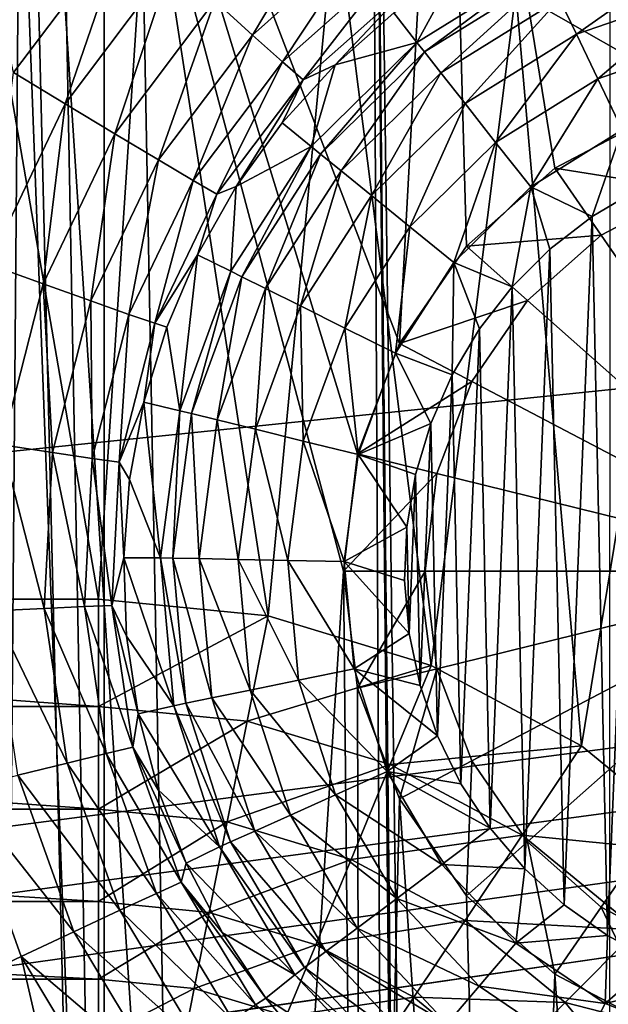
# Model space of a CAD drawing. Header units: metres. Extents: x -105 to 105, y -117 to 62.
# Tile 331 of 382: x 4.02 to 7.62, y 6.05 to 12.08. Entities that reach past the tile are written whole.
import ezdxf

# ---------------------------------------------------------------- set-up
doc = ezdxf.new("R2010")
doc.units = ezdxf.units.M
doc.layers.add('solid_509432_AD150_SW0001', color=7, linetype='CONTINUOUS')
doc.layers.add('solid_509432_AD150_SW0001_01', color=7, linetype='CONTINUOUS')

msp = doc.modelspace()

# ---------------------------------------------------------------- linework, layer by layer
at = {"layer": 'solid_509432_AD150_SW0001'}
for points in [[(90, 18.299999, -16.299999), (-53, -0.25, -16.299999), (-90, -0.25, -16.299999)], [(-90, 18.299999, -16.299999), (90, 18.299999, -16.299999), (-90, -0.25, -16.299999)], [(3.632277, 13.538015, 68.879997), (4.5, 8.52739, 68.879997), (-4.5, 8.52739, 68.879997)]]:
    msp.add_3dface(points, dxfattribs=at)
at = {"layer": 'solid_509432_AD150_SW0001_01'}
for points in [[(1.560201, 19.454649, 71.878479), (0, -90.568039, 71.879997), (6.716792, -90.563103, 71.851799)], [(3.113525, 19.27993, 71.87394), (1.560201, 19.454649, 71.878479), (6.716792, -90.563103, 71.851799)], [(4.649279, 18.989752, 71.866493), (3.113525, 19.27993, 71.87394), (6.716792, -90.563103, 71.851799)], [(6.158848, 18.585764, 71.856293), (4.649279, 18.989752, 71.866493), (6.716792, -90.563103, 71.851799)], [(6.158848, 18.585764, 71.856293), (7.271198, -90.493584, 71.846954), (7.627426, -90.37117, 71.843636)], [(7.633742, 18.070267, 71.843575), (6.158848, 18.585764, 71.856293), (7.627426, -90.37117, 71.843636)], [(6.158848, 18.585764, 71.856293), (7.181343, -90.514397, 71.847771), (7.271198, -90.493584, 71.846954)], [(6.158848, 18.585764, 71.856293), (6.716792, -90.563103, 71.851799), (7.181343, -90.514397, 71.847771)], [(-47.909828, -0.25, -16.299999), (-53, -0.25, -16.299999), (90, 18.299999, -16.299999)], [(-42.814568, -0.25, -16.299999), (-47.909828, -0.25, -16.299999), (90, 18.299999, -16.299999)], [(-37.719303, -0.25, -16.299999), (-42.814568, -0.25, -16.299999), (90, 18.299999, -16.299999)], [(-32.624043, -0.25, -16.299999), (-37.719303, -0.25, -16.299999), (90, 18.299999, -16.299999)], [(-27.549141, -0.25, -16.299999), (-32.624043, -0.25, -16.299999), (90, 18.299999, -16.299999)], [(-23, -0.25, -16.299999), (-27.549141, -0.25, -16.299999), (90, 18.299999, -16.299999)], [(-22.841265, -0.250993, -16.299999), (-23, -0.25, -16.299999), (90, 18.299999, -16.299999)], [(-22.698387, -0.251749, -16.299999), (-22.841265, -0.250993, -16.299999), (90, 18.299999, -16.299999)], [(-10.890583, -0.25, -16.299999), (-22.698387, -0.251749, -16.299999), (90, 18.299999, -16.299999)], [(0, -0.25, -16.299999), (-10.890583, -0.25, -16.299999), (90, 18.299999, -16.299999)], [(10.890579, -0.25, -16.299999), (0, -0.25, -16.299999), (90, 18.299999, -16.299999)], [(4.679334, 12.679811, 2.021504), (3.977957, 11.753554, 2.003138), (2.711786, 17.542665, 1.969982)], [(3.878526, -0.11237, -13.32726), (4.535146, -0.11237, -13.4), (3.879204, 17.273149, -13.327412)], [(3.879204, 17.273149, -13.327412), (4.535146, -0.11237, -13.4), (4.205353, 17.273149, -13.381818)], [(4.205353, 17.273149, -13.381818), (4.535146, -0.11237, -13.4), (4.535146, 17.273149, -13.4)], [(56.523369, 17.273149, -13.4), (4.535146, 17.273149, -13.4), (53, -0.25, -13.4)], [(52.950596, -0.25, -13.4), (53, -0.25, -13.4), (4.535146, 17.273149, -13.4)], [(52.900997, -0.249998, -13.4), (52.950596, -0.25, -13.4), (4.535146, 17.273149, -13.4)], [(41.241299, -0.200349, -13.4), (52.900997, -0.249998, -13.4), (4.535146, 17.273149, -13.4)], [(34.703178, -0.138733, -13.4), (41.241299, -0.200349, -13.4), (4.535146, 17.273149, -13.4)], [(27.671181, -0.053889, -13.4), (34.703178, -0.138733, -13.4), (4.535146, 17.273149, -13.4)], [(25.500853, -0.025307, -13.4), (27.671181, -0.053889, -13.4), (4.535146, 17.273149, -13.4)], [(23.374996, 0.00235, -13.4), (25.500853, -0.025307, -13.4), (4.535146, 17.273149, -13.4)], [(22.756027, 0.002081, -13.4), (23.374996, 0.00235, -13.4), (4.535146, 17.273149, -13.4)], [(22.091089, -0.016663, -13.4), (22.756027, 0.002081, -13.4), (4.535146, 17.273149, -13.4)], [(21.366352, -0.05458, -13.4), (22.091089, -0.016663, -13.4), (4.535146, 17.273149, -13.4)], [(20.567993, -0.11237, -13.4), (21.366352, -0.05458, -13.4), (4.535146, 17.273149, -13.4)], [(20.325861, -0.121734, -13.4), (20.567993, -0.11237, -13.4), (4.535146, 17.273149, -13.4)], [(20.115334, -0.11237, -13.4), (20.325861, -0.121734, -13.4), (4.535146, 17.273149, -13.4)], [(4.535146, -0.11237, -13.4), (20.115334, -0.11237, -13.4), (4.535146, 17.273149, -13.4)], [(3.872695, -3.806017, 3.6), (4.037329, 16.087421, 3.6), (1.356257, 16.4984, 3.6)], [(3.872695, -3.806017, 3.6), (4.506017, -3.172695, 3.6), (4.037329, 16.087421, 3.6)], [(6.343625, 10.094157, 3.6), (6.625394, 15.274879, 3.6), (4.037329, 16.087421, 3.6)], [(6.087182, 9.417974, 3.6), (4.037329, 16.087421, 3.6), (6, 8.7, 3.6)], [(5.26448, -2.696117, 3.6), (6, 8.7, 3.6), (4.037329, 16.087421, 3.6)], [(6.087182, 9.417974, 3.6), (6.343625, 10.094157, 3.6), (4.037329, 16.087421, 3.6)], [(4.506017, -3.172695, 3.6), (5.26448, -2.696117, 3.6), (4.037329, 16.087421, 3.6)], [(6.343625, 10.094157, 3.6), (6.754485, 10.689383, 3.6), (6.625394, 15.274879, 3.6)], [(8.638337, 11.67812, 3.6), (9.060284, 14.079653, 3.6), (6.625394, 15.274879, 3.6)], [(7.936197, 11.505054, 3.6), (8.638337, 11.67812, 3.6), (6.625394, 15.274879, 3.6)], [(7.29579, 11.16894, 3.6), (7.936197, 11.505054, 3.6), (6.625394, 15.274879, 3.6)], [(6.754485, 10.689383, 3.6), (7.29579, 11.16894, 3.6), (6.625394, 15.274879, 3.6)], [(3.632277, 13.538015, 68.879997), (4.806794, 13.200168, 68.879997), (4.5, 8.52739, 68.879997)], [(4.806794, 13.200168, 68.879997), (5.538317, 8.425224, 68.879997), (4.5, 8.52739, 68.879997)], [(4.806794, 13.200168, 68.879997), (5.950546, 12.76951, 68.879997), (5.538317, 8.425224, 68.879997)], [(5.442541, 11.983582, 1.636074), (5.21168, 12.192451, 1.852165), (5.971987, 12.8712, 1.874889)], [(6.157687, 12.621305, 1.65881), (5.442541, 11.983582, 1.636074), (5.971987, 12.8712, 1.874889)], [(8.015738, 12.800318, 68.790207), (8.116716, 11.64137, 68.879997), (7.056213, 12.2488, 68.879997)], [(5.950546, 12.76951, 68.879997), (6.538025, 8.122147, 68.879997), (5.538317, 8.425224, 68.879997)], [(5.950546, 12.76951, 68.879997), (7.056213, 12.2488, 68.879997), (6.538025, 8.122147, 68.879997)], [(4.295529, 11.561917, 1.965068), (3.977957, 11.753554, 2.003138), (4.679334, 12.679811, 2.021504)], [(4.949418, 12.432508, 1.983352), (4.295529, 11.561917, 1.965068), (4.679334, 12.679811, 2.021504)], [(5.627263, 11.819232, 1.348873), (5.442541, 11.983582, 1.636074), (6.157687, 12.621305, 1.65881)], [(6.307142, 12.424303, 1.371624), (5.627263, 11.819232, 1.348873), (6.157687, 12.621305, 1.65881)], [(7.428082, 11.988276, -3.250977), (7.32463, 12.204686, -2.96602), (8.133801, 12.486739, -2.96602)], [(8.187287, 12.252913, -3.250977), (7.428082, 11.988276, -3.250977), (8.133801, 12.486739, -2.96602)], [(4.599747, 11.377913, 1.833871), (4.295529, 11.561917, 1.965068), (4.949418, 12.432508, 1.983352)], [(5.21168, 12.192451, 1.852165), (4.599747, 11.377913, 1.833871), (4.949418, 12.432508, 1.983352)], [(5.754055, 11.709891, 1.008895), (5.627263, 11.819232, 1.348873), (6.307142, 12.424303, 1.371624)], [(6.41081, 12.292769, 1.031662), (5.754055, 11.709891, 1.008895), (6.307142, 12.424303, 1.371624)], [(6.308623, 12.119355, 0.657125), (6.701503, 12.396199, 0.670954), (6.450526, 11.938108, -2.267689)], [(6.701503, 12.396199, 0.670954), (7.222517, 12.418296, -2.267689), (6.450526, 11.938108, -2.267689)], [(6.496613, 11.879573, -2.630746), (6.450526, 11.938108, -2.267689), (7.222517, 12.418296, -2.267689)], [(7.254649, 12.351079, -2.630746), (6.496613, 11.879573, -2.630746), (7.222517, 12.418296, -2.267689)], [(6.596988, 11.752086, -2.96602), (6.496613, 11.879573, -2.630746), (7.254649, 12.351079, -2.630746)], [(7.32463, 12.204686, -2.96602), (6.596988, 11.752086, -2.96602), (7.254649, 12.351079, -2.630746)], [(6.41081, 12.292769, 1.031662), (5.948583, 11.800915, 0.644447), (5.754055, 11.709891, 1.008895)], [(6.41081, 12.292769, 1.031662), (6.308623, 12.119355, 0.657125), (5.948583, 11.800915, 0.644447)], [(7.056213, 12.2488, 68.879997), (7.459431, 7.629769, 68.879997), (6.538025, 8.122147, 68.879997)], [(7.056213, 12.2488, 68.879997), (8.116716, 11.64137, 68.879997), (7.459431, 7.629769, 68.879997)], [(7.558627, 11.715192, -3.468048), (7.428082, 11.988276, -3.250977), (8.187287, 12.252913, -3.250977)], [(8.254781, 11.95785, -3.468048), (7.558627, 11.715192, -3.468048), (8.187287, 12.252913, -3.250977)], [(4.866838, 11.217982, 1.617766), (4.599747, 11.377913, 1.833871), (5.21168, 12.192451, 1.852165)], [(5.442541, 11.983582, 1.636074), (4.866838, 11.217982, 1.617766), (5.21168, 12.192451, 1.852165)], [(6.745371, 11.563622, -3.250977), (6.596988, 11.752086, -2.96602), (7.32463, 12.204686, -2.96602)], [(7.428082, 11.988276, -3.250977), (6.745371, 11.563622, -3.250977), (7.32463, 12.204686, -2.96602)], [(5.948583, 11.800915, 0.644447), (6.308623, 12.119355, 0.657125), (6.450526, 11.938108, -2.267689)], [(5.079755, 11.092332, 1.330546), (4.866838, 11.217982, 1.617766), (5.442541, 11.983582, 1.636074)], [(5.627263, 11.819232, 1.348873), (5.079755, 11.092332, 1.330546), (5.442541, 11.983582, 1.636074)], [(6.932613, 11.325805, -3.468048), (6.745371, 11.563622, -3.250977), (7.428082, 11.988276, -3.250977)], [(7.558627, 11.715192, -3.468048), (6.932613, 11.325805, -3.468048), (7.428082, 11.988276, -3.250977)], [(7.708214, 11.402272, -3.603846), (7.558627, 11.715192, -3.468048), (8.254781, 11.95785, -3.468048)], [(5.948583, 11.800915, 0.644447), (6.450526, 11.938108, -2.267689), (5.802599, 11.300345, -2.267689)], [(5.8604, 11.253339, -2.630746), (5.802599, 11.300345, -2.267689), (6.450526, 11.938108, -2.267689)], [(6.496613, 11.879573, -2.630746), (5.8604, 11.253339, -2.630746), (6.450526, 11.938108, -2.267689)], [(5.986284, 11.150961, -2.96602), (5.8604, 11.253339, -2.630746), (6.496613, 11.879573, -2.630746)], [(6.596988, 11.752086, -2.96602), (5.986284, 11.150961, -2.96602), (6.496613, 11.879573, -2.630746)], [(5.224905, 11.008983, 0.990546), (5.079755, 11.092332, 1.330546), (5.627263, 11.819232, 1.348873)], [(5.754055, 11.709891, 1.008895), (5.224905, 11.008983, 0.990546), (5.627263, 11.819232, 1.348873)], [(5.625701, 11.444657, 0.633081), (5.948583, 11.800915, 0.644447), (5.802599, 11.300345, -2.267689)], [(5.754055, 11.709891, 1.008895), (5.948583, 11.800915, 0.644447), (5.625701, 11.444657, 0.633081)], [(4.295529, 11.561917, 1.965068), (3.825459, 10.580278, 1.951932), (3.977957, 11.753554, 2.003138)], [(5.754055, 11.709891, 1.008895), (5.343938, 11.054879, 0.62316), (5.224905, 11.008983, 0.990546)], [(5.754055, 11.709891, 1.008895), (5.625701, 11.444657, 0.633081), (5.343938, 11.054879, 0.62316)], [(6.172378, 10.999617, -3.250977), (5.986284, 11.150961, -2.96602), (6.596988, 11.752086, -2.96602)], [(6.745371, 11.563622, -3.250977), (6.172378, 10.999617, -3.250977), (6.596988, 11.752086, -2.96602)], [(7.147169, 11.053296, -3.603846), (6.932613, 11.325805, -3.468048), (7.558627, 11.715192, -3.468048)], [(7.708214, 11.402272, -3.603846), (7.147169, 11.053296, -3.603846), (7.558627, 11.715192, -3.468048)], [(8.116716, 11.64137, 68.879997), (8.267034, 6.967034, 68.879997), (7.459431, 7.629769, 68.879997)], [(4.15982, 10.459416, 1.820725), (3.825459, 10.580278, 1.951932), (4.295529, 11.561917, 1.965068)], [(4.599747, 11.377913, 1.833871), (4.15982, 10.459416, 1.820725), (4.295529, 11.561917, 1.965068)], [(6.407206, 10.808639, -3.468048), (6.172378, 10.999617, -3.250977), (6.745371, 11.563622, -3.250977)], [(6.932613, 11.325805, -3.468048), (6.407206, 10.808639, -3.468048), (6.745371, 11.563622, -3.250977)], [(8.113498, 11.037544, 3.1), (7.936197, 11.505054, 3.6), (7.29579, 11.16894, 3.6)], [(5.343938, 11.054879, 0.62316), (5.625701, 11.444657, 0.633081), (5.802599, 11.300345, -2.267689)], [(7.708214, 11.402272, -3.603846), (7.522929, 10.871121, -3.65), (7.147169, 11.053296, -3.603846)], [(7.708214, 11.402272, -3.603846), (7.803746, 11.037624, -3.65), (7.522929, 10.871121, -3.65)], [(4.452895, 10.354446, 1.604605), (4.15982, 10.459416, 1.820725), (4.599747, 11.377913, 1.833871)], [(4.866838, 11.217982, 1.617766), (4.452895, 10.354446, 1.604605), (4.599747, 11.377913, 1.833871)], [(5.343938, 11.054879, 0.62316), (5.802599, 11.300345, -2.267689), (5.310269, 10.536042, -2.267689)], [(5.376969, 10.502851, -2.630746), (5.310269, 10.536042, -2.267689), (5.802599, 11.300345, -2.267689)], [(5.8604, 11.253339, -2.630746), (5.376969, 10.502851, -2.630746), (5.802599, 11.300345, -2.267689)], [(6.676289, 10.589802, -3.603846), (6.407206, 10.808639, -3.468048), (6.932613, 11.325805, -3.468048)], [(7.147169, 11.053296, -3.603846), (6.676289, 10.589802, -3.603846), (6.932613, 11.325805, -3.468048)], [(4.685975, 10.272067, 1.317365), (4.452895, 10.354446, 1.604605), (4.866838, 11.217982, 1.617766)], [(5.079755, 11.092332, 1.330546), (4.685975, 10.272067, 1.317365), (4.866838, 11.217982, 1.617766)], [(5.522236, 10.430565, -2.96602), (5.376969, 10.502851, -2.630746), (5.8604, 11.253339, -2.630746)], [(5.986284, 11.150961, -2.96602), (5.522236, 10.430565, -2.96602), (5.8604, 11.253339, -2.630746)], [(7.579852, 10.757469, 3.1), (7.29579, 11.16894, 3.6), (6.754485, 10.689383, 3.6)], [(7.579852, 10.757469, 3.1), (8.113498, 11.037544, 3.1), (7.29579, 11.16894, 3.6)], [(5.736984, 10.323705, -3.250977), (5.522236, 10.430565, -2.96602), (5.986284, 11.150961, -2.96602)], [(6.172378, 10.999617, -3.250977), (5.736984, 10.323705, -3.250977), (5.986284, 11.150961, -2.96602)], [(4.844184, 10.217538, 0.977343), (4.685975, 10.272067, 1.317365), (5.079755, 11.092332, 1.330546)], [(5.224905, 11.008983, 0.990546), (4.844184, 10.217538, 0.977343), (5.079755, 11.092332, 1.330546)], [(5.106797, 10.636362, 0.614809), (5.343938, 11.054879, 0.62316), (5.310269, 10.536042, -2.267689)], [(5.224905, 11.008983, 0.990546), (5.343938, 11.054879, 0.62316), (5.106797, 10.636362, 0.614809)], [(7.147169, 11.053296, -3.603846), (7.033907, 10.440685, -3.65), (6.676289, 10.589802, -3.603846)], [(7.147169, 11.053296, -3.603846), (7.26507, 10.671174, -3.65), (7.033907, 10.440685, -3.65)], [(7.147169, 11.053296, -3.603846), (7.522929, 10.871121, -3.65), (7.26507, 10.671174, -3.65)], [(7.618173, 6.467051, -3.65), (7.522929, 10.871121, -3.65), (7.803746, 11.037624, -3.65)], [(8.113498, 11.037544, -0.4), (8.113498, 11.037544, 3.1), (7.579852, 10.757469, 3.1)], [(7.579852, 10.757469, -0.4), (8.113498, 11.037544, -0.4), (7.579852, 10.757469, 3.1)], [(9, 8.7, -1.902152), (8.113498, 11.037544, -0.4), (7.579852, 10.757469, -0.4)], [(7.905864, 6.312873, -3.65), (7.618173, 6.467051, -3.65), (7.803746, 11.037624, -3.65)], [(5.224905, 11.008983, 0.990546), (5.106797, 10.636362, 0.614809), (4.844184, 10.217538, 0.977343)], [(6.007971, 10.188859, -3.468048), (5.736984, 10.323705, -3.250977), (6.172378, 10.999617, -3.250977)], [(6.407206, 10.808639, -3.468048), (6.007971, 10.188859, -3.468048), (6.172378, 10.999617, -3.250977)], [(7.35183, 6.655729, -3.65), (7.26507, 10.671174, -3.65), (7.522929, 10.871121, -3.65)], [(7.618173, 6.467051, -3.65), (7.35183, 6.655729, -3.65), (7.522929, 10.871121, -3.65)], [(6.318487, 10.034344, -3.603846), (6.007971, 10.188859, -3.468048), (6.407206, 10.808639, -3.468048)], [(6.676289, 10.589802, -3.603846), (6.318487, 10.034344, -3.603846), (6.407206, 10.808639, -3.468048)], [(7.128692, 10.357772, 3.1), (7.579852, 10.757469, 3.1), (6.754485, 10.689383, 3.6)], [(7.579852, 10.757469, -0.4), (7.579852, 10.757469, 3.1), (7.128692, 10.357772, 3.1)], [(7.128692, 10.357772, -0.4), (7.579852, 10.757469, -0.4), (7.128692, 10.357772, 3.1)], [(9, 8.7, -1.902152), (7.579852, 10.757469, -0.4), (7.128692, 10.357772, -0.4)], [(7.128692, 10.357772, 3.1), (6.754485, 10.689383, 3.6), (6.343625, 10.094157, 3.6)], [(4.844184, 10.217538, 0.977343), (5.106797, 10.636362, 0.614809), (4.917228, 10.194301, 0.608135)], [(4.917228, 10.194301, 0.608135), (5.106797, 10.636362, 0.614809), (4.997491, 9.682391, -2.267689)], [(5.106797, 10.636362, 0.614809), (5.310269, 10.536042, -2.267689), (4.997491, 9.682391, -2.267689)], [(7.11095, 6.875993, -3.65), (7.033907, 10.440685, -3.65), (7.26507, 10.671174, -3.65)], [(7.35183, 6.655729, -3.65), (7.11095, 6.875993, -3.65), (7.26507, 10.671174, -3.65)], [(4.15982, 10.459416, 1.820725), (3.908854, 9.472779, 1.813227), (3.825459, 10.580278, 1.951932)], [(6.676289, 10.589802, -3.603846), (6.665874, 9.903063, -3.65), (6.318487, 10.034344, -3.603846)], [(6.676289, 10.589802, -3.603846), (6.833153, 10.183333, -3.65), (6.665874, 9.903063, -3.65)], [(6.676289, 10.589802, -3.603846), (7.033907, 10.440685, -3.65), (6.833153, 10.183333, -3.65)], [(5.069846, 9.664632, -2.630746), (4.997491, 9.682391, -2.267689), (5.310269, 10.536042, -2.267689)], [(5.376969, 10.502851, -2.630746), (5.069846, 9.664632, -2.630746), (5.310269, 10.536042, -2.267689)], [(5.227427, 9.625955, -2.96602), (5.069846, 9.664632, -2.630746), (5.376969, 10.502851, -2.630746)], [(5.522236, 10.430565, -2.96602), (5.227427, 9.625955, -2.96602), (5.376969, 10.502851, -2.630746)], [(4.216727, 9.426701, 1.597096), (3.908854, 9.472779, 1.813227), (4.15982, 10.459416, 1.820725)], [(4.452895, 10.354446, 1.604605), (4.216727, 9.426701, 1.597096), (4.15982, 10.459416, 1.820725)], [(6.899256, 7.124442, -3.65), (6.833153, 10.183333, -3.65), (7.033907, 10.440685, -3.65)], [(7.11095, 6.875993, -3.65), (6.899256, 7.124442, -3.65), (7.033907, 10.440685, -3.65)], [(5.46038, 9.568778, -3.250977), (5.227427, 9.625955, -2.96602), (5.522236, 10.430565, -2.96602)], [(5.736984, 10.323705, -3.250977), (5.46038, 9.568778, -3.250977), (5.522236, 10.430565, -2.96602)], [(4.461271, 9.390562, 1.309844), (4.216727, 9.426701, 1.597096), (4.452895, 10.354446, 1.604605)], [(4.685975, 10.272067, 1.317365), (4.461271, 9.390562, 1.309844), (4.452895, 10.354446, 1.604605)], [(5.754338, 9.496628, -3.468048), (5.46038, 9.568778, -3.250977), (5.736984, 10.323705, -3.250977)], [(6.007971, 10.188859, -3.468048), (5.754338, 9.496628, -3.468048), (5.736984, 10.323705, -3.250977)], [(6.786373, 9.861834, 3.1), (7.128692, 10.357772, 3.1), (6.343625, 10.094157, 3.6)], [(7.128692, 10.357772, -0.4), (7.128692, 10.357772, 3.1), (6.786373, 9.861834, 3.1)], [(6.786373, 9.861834, -0.4), (7.128692, 10.357772, -0.4), (6.786373, 9.861834, 3.1)], [(9, 8.7, -1.902152), (7.128692, 10.357772, -0.4), (6.786373, 9.861834, -0.4)], [(4.626876, 9.36667, 0.969806), (4.461271, 9.390562, 1.309844), (4.685975, 10.272067, 1.317365)], [(4.844184, 10.217538, 0.977343), (4.626876, 9.36667, 0.969806), (4.685975, 10.272067, 1.317365)], [(4.844184, 10.217538, 0.977343), (4.777527, 9.734079, 0.603213), (4.626876, 9.36667, 0.969806)], [(4.844184, 10.217538, 0.977343), (4.917228, 10.194301, 0.608135), (4.777527, 9.734079, 0.603213)], [(4.777527, 9.734079, 0.603213), (4.917228, 10.194301, 0.608135), (4.997491, 9.682391, -2.267689)], [(6.091176, 9.413953, -3.603846), (5.754338, 9.496628, -3.468048), (6.007971, 10.188859, -3.468048)], [(6.318487, 10.034344, -3.603846), (6.091176, 9.413953, -3.603846), (6.007971, 10.188859, -3.468048)], [(6.72002, 7.397234, -3.65), (6.665874, 9.903063, -3.65), (6.833153, 10.183333, -3.65)], [(6.899256, 7.124442, -3.65), (6.72002, 7.397234, -3.65), (6.833153, 10.183333, -3.65)], [(6.786373, 9.861834, 3.1), (6.343625, 10.094157, 3.6), (6.087182, 9.417974, 3.6)], [(6.318487, 10.034344, -3.603846), (6.534655, 9.604201, -3.65), (6.091176, 9.413953, -3.603846)], [(6.318487, 10.034344, -3.603846), (6.665874, 9.903063, -3.65), (6.534655, 9.604201, -3.65)], [(6.576012, 7.690153, -3.65), (6.534655, 9.604201, -3.65), (6.665874, 9.903063, -3.65)], [(6.72002, 7.397234, -3.65), (6.576012, 7.690153, -3.65), (6.665874, 9.903063, -3.65)], [(6.572641, 9.298271, 3.1), (6.786373, 9.861834, 3.1), (6.087182, 9.417974, 3.6)], [(6.786373, 9.861834, -0.4), (6.786373, 9.861834, 3.1), (6.572641, 9.298271, 3.1)], [(6.572641, 9.298271, -0.4), (6.786373, 9.861834, -0.4), (6.572641, 9.298271, 3.1)], [(9, 8.7, -1.902152), (6.786373, 9.861834, -0.4), (6.572641, 9.298271, -0.4)], [(4.626876, 9.36667, 0.969806), (4.777527, 9.734079, 0.603213), (4.689381, 9.261282, 0.600112)], [(4.689381, 9.261282, 0.600112), (4.777527, 9.734079, 0.603213), (4.879488, 8.780933, -2.267689)], [(4.777527, 9.734079, 0.603213), (4.997491, 9.682391, -2.267689), (4.879488, 8.780933, -2.267689)], [(4.953976, 8.77947, -2.630746), (4.879488, 8.780933, -2.267689), (4.997491, 9.682391, -2.267689)], [(5.069846, 9.664632, -2.630746), (4.953976, 8.77947, -2.630746), (4.997491, 9.682391, -2.267689)], [(5.116204, 8.776284, -2.96602), (4.953976, 8.77947, -2.630746), (5.069846, 9.664632, -2.630746)], [(5.227427, 9.625955, -2.96602), (5.116204, 8.776284, -2.96602), (5.069846, 9.664632, -2.630746)], [(5.356023, 8.771574, -3.250977), (5.116204, 8.776284, -2.96602), (5.227427, 9.625955, -2.96602)], [(5.46038, 9.568778, -3.250977), (5.356023, 8.771574, -3.250977), (5.227427, 9.625955, -2.96602)], [(6.091176, 9.413953, -3.603846), (6.534655, 9.604201, -3.65), (6.441527, 9.291374, -3.65)], [(6.469457, 7.998672, -3.65), (6.441527, 9.291374, -3.65), (6.534655, 9.604201, -3.65)], [(6.576012, 7.690153, -3.65), (6.469457, 7.998672, -3.65), (6.534655, 9.604201, -3.65)], [(5.658648, 8.76563, -3.468048), (5.356023, 8.771574, -3.250977), (5.46038, 9.568778, -3.250977)], [(5.754338, 9.496628, -3.468048), (5.658648, 8.76563, -3.468048), (5.46038, 9.568778, -3.250977)], [(4.167422, 8.470788, 1.595516), (3.856462, 8.456256, 1.811646), (3.908854, 9.472779, 1.813227)], [(4.216727, 9.426701, 1.597096), (4.167422, 8.470788, 1.595516), (3.908854, 9.472779, 1.813227)], [(6.005417, 8.758819, -3.603846), (5.658648, 8.76563, -3.468048), (5.754338, 9.496628, -3.468048)], [(6.091176, 9.413953, -3.603846), (6.005417, 8.758819, -3.603846), (5.754338, 9.496628, -3.468048)], [(4.414355, 8.482184, 1.308264), (4.167422, 8.470788, 1.595516), (4.216727, 9.426701, 1.597096)], [(4.461271, 9.390562, 1.309844), (4.414355, 8.482184, 1.308264), (4.216727, 9.426701, 1.597096)], [(6.572641, 9.298271, 3.1), (6.087182, 9.417974, 3.6), (6, 8.7, 3.6)], [(6.091176, 9.413953, -3.603846), (6.387927, 8.969408, -3.65), (6.005417, 8.758819, -3.603846)], [(6.091176, 9.413953, -3.603846), (6.441527, 9.291374, -3.65), (6.387927, 8.969408, -3.65)], [(4.581499, 8.489717, 0.968228), (4.414355, 8.482184, 1.308264), (4.461271, 9.390562, 1.309844)], [(4.626876, 9.36667, 0.969806), (4.581499, 8.489717, 0.968228), (4.461271, 9.390562, 1.309844)], [(4.626876, 9.36667, 0.969806), (4.653859, 8.781663, 0.598858), (4.581499, 8.489717, 0.968228)], [(4.626876, 9.36667, 0.969806), (4.689381, 9.261282, 0.600112), (4.653859, 8.781663, 0.598858)], [(6.5, 8.7, 3.1), (6.572641, 9.298271, 3.1), (6, 8.7, 3.6)], [(6.402, 8.318026, -3.65), (6.387927, 8.969408, -3.65), (6.441527, 9.291374, -3.65)], [(6.469457, 7.998672, -3.65), (6.402, 8.318026, -3.65), (6.441527, 9.291374, -3.65)], [(6.572641, 9.298271, -0.4), (6.572641, 9.298271, 3.1), (6.5, 8.7, 3.1)], [(6.5, 8.7, -0.4), (6.572641, 9.298271, -0.4), (6.5, 8.7, 3.1)], [(9, 8.7, -1.902152), (6.572641, 9.298271, -0.4), (6.5, 8.7, -0.4)], [(4.653859, 8.781663, 0.598858), (4.689381, 9.261282, 0.600112), (4.879488, 8.780933, -2.267689)], [(6.005417, 8.758819, -3.603846), (6.387927, 8.969408, -3.65), (6.374683, 8.643279, -3.65)], [(6.402, 8.318026, -3.65), (6.374683, 8.643279, -3.65), (6.387927, 8.969408, -3.65)], [(4.581499, 8.489717, 0.968228), (4.653859, 8.781663, 0.598858), (4.671389, 8.301049, 0.599478)], [(4.653859, 8.781663, 0.598858), (4.879488, 8.780933, -2.267689), (4.962002, 7.875538, -2.267689)], [(4.671389, 8.301049, 0.599478), (4.653859, 8.781663, 0.598858), (4.962002, 7.875538, -2.267689)], [(5.034997, 7.890442, -2.630746), (4.962002, 7.875538, -2.267689), (4.879488, 8.780933, -2.267689)], [(4.953976, 8.77947, -2.630746), (5.034997, 7.890442, -2.630746), (4.879488, 8.780933, -2.267689)], [(5.193977, 7.922902, -2.96602), (5.034997, 7.890442, -2.630746), (4.953976, 8.77947, -2.630746)], [(5.116204, 8.776284, -2.96602), (5.193977, 7.922902, -2.96602), (4.953976, 8.77947, -2.630746)], [(5.428994, 7.970887, -3.250977), (5.193977, 7.922902, -2.96602), (5.116204, 8.776284, -2.96602)], [(5.356023, 8.771574, -3.250977), (5.428994, 7.970887, -3.250977), (5.116204, 8.776284, -2.96602)], [(5.725559, 8.031438, -3.468048), (5.428994, 7.970887, -3.250977), (5.356023, 8.771574, -3.250977)], [(5.658648, 8.76563, -3.468048), (5.725559, 8.031438, -3.468048), (5.356023, 8.771574, -3.250977)], [(6.065384, 8.100822, -3.603846), (5.725559, 8.031438, -3.468048), (5.658648, 8.76563, -3.468048)], [(6.005417, 8.758819, -3.603846), (6.065384, 8.100822, -3.603846), (5.658648, 8.76563, -3.468048)], [(6.005417, 8.758819, -3.603846), (6.374683, 8.643279, -3.65), (6.402, 8.318026, -3.65)], [(6.005417, 8.758819, -3.603846), (6.402, 8.318026, -3.65), (6.065384, 8.100822, -3.603846)], [(5.26448, -2.696117, 3.6), (6.109882, -2.400297, 3.6), (6, 8.7, 3.6)], [(6.109882, -2.400297, 3.6), (6.087182, 7.982027, 3.6), (6, 8.7, 3.6)], [(6.5, 8.7, 3.1), (6, 8.7, 3.6), (6.087182, 7.982027, 3.6)], [(6.572641, 8.101729, 3.1), (6.5, 8.7, 3.1), (6.087182, 7.982027, 3.6)], [(6.572641, 8.101729, 3.1), (6.5, 8.7, -0.4), (6.5, 8.7, 3.1)], [(6.572641, 8.101729, -0.4), (9, 8.7, -1.902152), (6.5, 8.7, -0.4)], [(6.572641, 8.101729, -0.4), (6.5, 8.7, -0.4), (6.572641, 8.101729, 3.1)], [(6.786373, 7.538167, -0.4), (9, 8.7, -1.902152), (6.572641, 8.101729, -0.4)], [(7.128692, 7.042228, -0.4), (9, 8.7, -1.902152), (6.786373, 7.538167, -0.4)], [(7.579852, 6.64253, -0.4), (9, 8.7, -1.902152), (7.128692, 7.042228, -0.4)], [(8.113498, 6.362455, -0.4), (9, 8.7, -1.902152), (7.579852, 6.64253, -0.4)], [(4.5, 7.870369, 68.807167), (-4.5, 8.52739, 68.879997), (4.5, 8.52739, 68.879997)], [(-4.5, 7.870369, 68.807167), (-4.5, 8.52739, 68.879997), (4.5, 7.870369, 68.807167)], [(4.5, 7.870369, 68.807167), (4.5, 8.52739, 68.879997), (5.538317, 8.425224, 68.879997)], [(4.167422, 8.470788, 1.595516), (4.306813, 7.523774, 1.599943), (3.856462, 8.456256, 1.811646)], [(4.306813, 7.523774, 1.599943), (4.004583, 7.449173, 1.816065), (3.856462, 8.456256, 1.811646)], [(4.414355, 8.482184, 1.308264), (4.546988, 7.582296, 1.312701), (4.167422, 8.470788, 1.595516)], [(4.546988, 7.582296, 1.312701), (4.306813, 7.523774, 1.599943), (4.167422, 8.470788, 1.595516)], [(4.581499, 8.489717, 0.968228), (4.709775, 7.621004, 0.972675), (4.414355, 8.482184, 1.308264)], [(4.709775, 7.621004, 0.972675), (4.546988, 7.582296, 1.312701), (4.414355, 8.482184, 1.308264)], [(4.581499, 8.489717, 0.968228), (4.671389, 8.301049, 0.599478), (4.74176, 7.825286, 0.601953)], [(4.581499, 8.489717, 0.968228), (4.74176, 7.825286, 0.601953), (4.709775, 7.621004, 0.972675)], [(5.411144, 7.78063, 68.807167), (4.5, 7.870369, 68.807167), (5.538317, 8.425224, 68.879997)], [(5.411144, 7.78063, 68.807167), (5.538317, 8.425224, 68.879997), (6.538025, 8.122147, 68.879997)], [(4.74176, 7.825286, 0.601953), (4.671389, 8.301049, 0.599478), (4.962002, 7.875538, -2.267689)], [(6.065384, 8.100822, -3.603846), (6.402, 8.318026, -3.65), (6.469457, 7.998672, -3.65)], [(6.287273, 7.514859, 68.807167), (5.411144, 7.78063, 68.807167), (6.538025, 8.122147, 68.879997)], [(6.065384, 8.100822, -3.603846), (6.268158, 7.471983, -3.603846), (5.725559, 8.031438, -3.468048)], [(6.065384, 8.100822, -3.603846), (6.469457, 7.998672, -3.65), (6.576012, 7.690153, -3.65)], [(6.065384, 8.100822, -3.603846), (6.576012, 7.690153, -3.65), (6.268158, 7.471983, -3.603846)], [(6.572641, 8.101729, 3.1), (6.087182, 7.982027, 3.6), (6.343625, 7.305843, 3.6)], [(6.287273, 7.514859, 68.807167), (6.538025, 8.122147, 68.879997), (7.459431, 7.629769, 68.879997)], [(6.786373, 7.538167, 3.1), (6.572641, 8.101729, 3.1), (6.343625, 7.305843, 3.6)], [(6.572641, 8.101729, -0.4), (6.572641, 8.101729, 3.1), (6.786373, 7.538167, 3.1)], [(6.786373, 7.538167, -0.4), (6.572641, 8.101729, -0.4), (6.786373, 7.538167, 3.1)], [(5.725559, 8.031438, -3.468048), (5.951814, 7.329781, -3.468048), (5.428994, 7.970887, -3.250977)], [(6.268158, 7.471983, -3.603846), (5.951814, 7.329781, -3.468048), (5.725559, 8.031438, -3.468048)], [(5.428994, 7.970887, -3.250977), (5.675741, 7.20568, -3.250977), (5.193977, 7.922902, -2.96602)], [(5.951814, 7.329781, -3.468048), (5.675741, 7.20568, -3.250977), (5.428994, 7.970887, -3.250977)], [(6.109882, -2.400297, 3.6), (6.343625, 7.305843, 3.6), (6.087182, 7.982027, 3.6)], [(5.193977, 7.922902, -2.96602), (5.456963, 7.107335, -2.96602), (5.034997, 7.890442, -2.630746)], [(5.675741, 7.20568, -3.250977), (5.456963, 7.107335, -2.96602), (5.193977, 7.922902, -2.96602)], [(-4.5, 7.870369, 68.807167), (4.5, 7.870369, 68.807167), (4.5, 7.241639, 68.590508)], [(-4.5, 7.241639, 68.590508), (-4.5, 7.870369, 68.807167), (4.5, 7.241639, 68.590508)], [(4.5, 7.241639, 68.590508), (4.5, 7.870369, 68.807167), (5.411144, 7.78063, 68.807167)], [(4.74176, 7.825286, 0.601953), (4.962002, 7.875538, -2.267689), (5.241016, 7.010263, -2.267689)], [(5.034997, 7.890442, -2.630746), (5.308969, 7.040809, -2.630746), (4.962002, 7.875538, -2.267689)], [(5.308969, 7.040809, -2.630746), (5.241016, 7.010263, -2.267689), (4.962002, 7.875538, -2.267689)], [(5.456963, 7.107335, -2.96602), (5.308969, 7.040809, -2.630746), (5.034997, 7.890442, -2.630746)], [(5.288485, 7.16398, 68.590508), (4.5, 7.241639, 68.590508), (5.411144, 7.78063, 68.807167)], [(4.709775, 7.621004, 0.972675), (4.74176, 7.825286, 0.601953), (4.864121, 7.360153, 0.606265)], [(4.864121, 7.360153, 0.606265), (4.74176, 7.825286, 0.601953), (5.241016, 7.010263, -2.267689)], [(5.288485, 7.16398, 68.590508), (5.411144, 7.78063, 68.807167), (6.287273, 7.514859, 68.807167)], [(6.268158, 7.471983, -3.603846), (6.576012, 7.690153, -3.65), (6.72002, 7.397234, -3.65)], [(4.709775, 7.621004, 0.972675), (5.006683, 6.794505, 0.982977), (4.546988, 7.582296, 1.312701)], [(4.709775, 7.621004, 0.972675), (4.864121, 7.360153, 0.606265), (5.036989, 6.911316, 0.612351)], [(4.709775, 7.621004, 0.972675), (5.036989, 6.911316, 0.612351), (5.006683, 6.794505, 0.982977)], [(7.094718, 7.08327, 68.807167), (6.287273, 7.514859, 68.807167), (7.459431, 7.629769, 68.879997)], [(7.094718, 7.08327, 68.807167), (7.459431, 7.629769, 68.879997), (8.267034, 6.967034, 68.879997)], [(4.546988, 7.582296, 1.312701), (4.854032, 6.725901, 1.322989), (4.306813, 7.523774, 1.599943)], [(5.006683, 6.794505, 0.982977), (4.854032, 6.725901, 1.322989), (4.546988, 7.582296, 1.312701)], [(4.306813, 7.523774, 1.599943), (4.629546, 6.622353, 1.610218), (4.004583, 7.449173, 1.816065)], [(4.854032, 6.725901, 1.322989), (4.629546, 6.622353, 1.610218), (4.306813, 7.523774, 1.599943)], [(6.046669, 6.933988, 68.590508), (5.288485, 7.16398, 68.590508), (6.287273, 7.514859, 68.807167)], [(6.046669, 6.933988, 68.590508), (6.287273, 7.514859, 68.807167), (7.094718, 7.08327, 68.807167)], [(6.786373, 7.538167, 3.1), (6.343625, 7.305843, 3.6), (6.754485, 6.710617, 3.6)], [(7.128692, 7.042228, 3.1), (6.786373, 7.538167, 3.1), (6.754485, 6.710617, 3.6)], [(6.786373, 7.538167, -0.4), (6.786373, 7.538167, 3.1), (7.128692, 7.042228, 3.1)], [(7.128692, 7.042228, -0.4), (6.786373, 7.538167, -0.4), (7.128692, 7.042228, 3.1)], [(4.004583, 7.449173, 1.816065), (4.347552, 6.490471, 1.826331), (3.659589, 7.363257, 1.947274)], [(4.629546, 6.622353, 1.610218), (4.347552, 6.490471, 1.826331), (4.004583, 7.449173, 1.816065)], [(6.268158, 7.471983, -3.603846), (6.603872, 6.902904, -3.603846), (5.951814, 7.329781, -3.468048)], [(6.268158, 7.471983, -3.603846), (6.72002, 7.397234, -3.65), (6.899256, 7.124442, -3.65)], [(6.268158, 7.471983, -3.603846), (6.899256, 7.124442, -3.65), (6.603872, 6.902904, -3.603846)], [(3.659589, 7.363257, 1.947274), (4.026052, 6.338674, 1.957533), (3.688886, 6.179491, 1.995569)], [(4.347552, 6.490471, 1.826331), (4.026052, 6.338674, 1.957533), (3.659589, 7.363257, 1.947274)], [(5.036989, 6.911316, 0.612351), (4.864121, 7.360153, 0.606265), (5.241016, 7.010263, -2.267689)], [(5.951814, 7.329781, -3.468048), (6.326403, 6.694802, -3.468048), (5.675741, 7.20568, -3.250977)], [(6.603872, 6.902904, -3.603846), (6.326403, 6.694802, -3.468048), (5.951814, 7.329781, -3.468048)], [(6.109882, -2.400297, 3.6), (7, -2.3, 3.6), (6.343625, 7.305843, 3.6)], [(7, -2.3, 3.6), (6.754485, 6.710617, 3.6), (6.343625, 7.305843, 3.6)], [(-4.5, 7.241639, 68.590508), (4.5, 7.241639, 68.590508), (4.5, 6.676088, 68.240654)], [(-4.5, 6.676088, 68.240654), (-4.5, 7.241639, 68.590508), (4.5, 6.676088, 68.240654)], [(4.5, 6.676088, 68.240654), (4.5, 7.241639, 68.590508), (5.288485, 7.16398, 68.590508)], [(5.675741, 7.20568, -3.250977), (6.084257, 6.513192, -3.250977), (5.456963, 7.107335, -2.96602)], [(6.326403, 6.694802, -3.468048), (6.084257, 6.513192, -3.250977), (5.675741, 7.20568, -3.250977)], [(5.178151, 6.609296, 68.240654), (4.5, 6.676088, 68.240654), (5.288485, 7.16398, 68.590508)], [(5.178151, 6.609296, 68.240654), (5.288485, 7.16398, 68.590508), (6.046669, 6.933988, 68.590508)], [(6.603872, 6.902904, -3.603846), (6.899256, 7.124442, -3.65), (7.11095, 6.875993, -3.65)], [(5.456963, 7.107335, -2.96602), (5.892364, 6.369273, -2.96602), (5.308969, 7.040809, -2.630746)], [(6.084257, 6.513192, -3.250977), (5.892364, 6.369273, -2.96602), (5.456963, 7.107335, -2.96602)], [(6.745414, 6.5605, 68.590508), (6.046669, 6.933988, 68.590508), (7.094718, 7.08327, 68.807167)], [(6.745414, 6.5605, 68.590508), (7.094718, 7.08327, 68.807167), (7.80245, 6.50245, 68.807167)], [(7.80245, 6.50245, 68.807167), (7.094718, 7.08327, 68.807167), (8.267034, 6.967034, 68.879997)], [(5.036989, 6.911316, 0.612351), (5.241016, 7.010263, -2.267689), (5.702955, 6.227216, -2.267689)], [(5.308969, 7.040809, -2.630746), (5.762557, 6.271917, -2.630746), (5.241016, 7.010263, -2.267689)], [(5.762557, 6.271917, -2.630746), (5.702955, 6.227216, -2.267689), (5.241016, 7.010263, -2.267689)], [(5.892364, 6.369273, -2.96602), (5.762557, 6.271917, -2.630746), (5.308969, 7.040809, -2.630746)], [(7.128692, 7.042228, 3.1), (6.754485, 6.710617, 3.6), (7.29579, 6.23106, 3.6)], [(7.579852, 6.64253, 3.1), (7.128692, 7.042228, 3.1), (7.29579, 6.23106, 3.6)], [(7.128692, 7.042228, -0.4), (7.128692, 7.042228, 3.1), (7.579852, 6.64253, 3.1)], [(7.579852, 6.64253, -0.4), (7.128692, 7.042228, -0.4), (7.579852, 6.64253, 3.1)], [(5.006683, 6.794505, 0.982977), (5.036989, 6.911316, 0.612351), (5.258274, 6.484223, 0.620144)], [(5.258274, 6.484223, 0.620144), (5.036989, 6.911316, 0.612351), (5.702955, 6.227216, -2.267689)], [(5.830242, 6.411487, 68.240654), (5.178151, 6.609296, 68.240654), (6.046669, 6.933988, 68.590508)], [(5.830242, 6.411487, 68.240654), (6.046669, 6.933988, 68.590508), (6.745414, 6.5605, 68.590508)], [(6.603872, 6.902904, -3.603846), (7.056188, 6.421276, -3.603846), (6.326403, 6.694802, -3.468048)], [(6.603872, 6.902904, -3.603846), (7.11095, 6.875993, -3.65), (7.056188, 6.421276, -3.603846)], [(7.056188, 6.421276, -3.603846), (7.11095, 6.875993, -3.65), (7.35183, 6.655729, -3.65)], [(5.006683, 6.794505, 0.982977), (5.460683, 6.042563, 0.998728), (4.854032, 6.725901, 1.322989)], [(5.006683, 6.794505, 0.982977), (5.258274, 6.484223, 0.620144), (5.525288, 6.084089, 0.629545)], [(5.006683, 6.794505, 0.982977), (5.525288, 6.084089, 0.629545), (5.460683, 6.042563, 0.998728)], [(4.854032, 6.725901, 1.322989), (5.323682, 5.946364, 1.338723), (4.629546, 6.622353, 1.610218)], [(5.460683, 6.042563, 0.998728), (5.323682, 5.946364, 1.338723), (4.854032, 6.725901, 1.322989)], [(6.326403, 6.694802, -3.468048), (6.831097, 6.157403, -3.468048), (6.084257, 6.513192, -3.250977)], [(7.056188, 6.421276, -3.603846), (6.831097, 6.157403, -3.468048), (6.326403, 6.694802, -3.468048)], [(7, -2.3, 3.6), (7.29579, 6.23106, 3.6), (6.754485, 6.710617, 3.6)], [(-4.5, 6.676088, 68.240654), (4.5, 6.676088, 68.240654), (4.5, 6.201508, 67.774803)], [(-4.5, 6.201508, 67.774803), (-4.5, 6.676088, 68.240654), (4.5, 6.201508, 67.774803)], [(4.5, 6.201508, 67.774803), (4.5, 6.676088, 68.240654), (5.178151, 6.609296, 68.240654)], [(7.056188, 6.421276, -3.603846), (7.35183, 6.655729, -3.65), (7.618173, 6.467051, -3.65)], [(7.579852, 6.64253, 3.1), (7.29579, 6.23106, 3.6), (7.936197, 5.894947, 3.6)], [(8.113498, 6.362455, 3.1), (7.579852, 6.64253, 3.1), (7.936197, 5.894947, 3.6)], [(7.579852, 6.64253, -0.4), (7.579852, 6.64253, 3.1), (8.113498, 6.362455, 3.1)], [(8.113498, 6.362455, -0.4), (7.579852, 6.64253, -0.4), (8.113498, 6.362455, 3.1)], [(4.629546, 6.622353, 1.610218), (5.123304, 5.801531, 1.625938), (4.347552, 6.490471, 1.826331)], [(5.085565, 6.143835, 67.774803), (4.5, 6.201508, 67.774803), (5.178151, 6.609296, 68.240654)], [(5.323682, 5.946364, 1.338723), (5.123304, 5.801531, 1.625938), (4.629546, 6.622353, 1.610218)], [(5.085565, 6.143835, 67.774803), (5.178151, 6.609296, 68.240654), (5.830242, 6.411487, 68.240654)], [(6.431211, 6.090262, 68.240654), (5.830242, 6.411487, 68.240654), (6.745414, 6.5605, 68.590508)], [(6.431211, 6.090262, 68.240654), (6.745414, 6.5605, 68.590508), (7.357871, 6.05787, 68.590508)], [(7.357871, 6.05787, 68.590508), (6.745414, 6.5605, 68.590508), (7.80245, 6.50245, 68.807167)], [(4.347552, 6.490471, 1.826331), (4.87234, 5.617311, 1.842039), (4.026052, 6.338674, 1.957533)], [(5.123304, 5.801531, 1.625938), (4.87234, 5.617311, 1.842039), (4.347552, 6.490471, 1.826331)], [(5.525288, 6.084089, 0.629545), (5.258274, 6.484223, 0.620144), (5.702955, 6.227216, -2.267689)], [(6.084257, 6.513192, -3.250977), (6.634661, 5.927121, -3.250977), (5.892364, 6.369273, -2.96602)], [(6.831097, 6.157403, -3.468048), (6.634661, 5.927121, -3.250977), (6.084257, 6.513192, -3.250977)], [(7.056188, 6.421276, -3.603846), (7.618173, 6.467051, -3.65), (7.603097, 6.050539, -3.603846)], [(7.357871, 6.05787, 68.590508), (7.80245, 6.50245, 68.807167), (8.38327, 5.794718, 68.807167)], [(7.603097, 6.050539, -3.603846), (7.618173, 6.467051, -3.65), (7.905864, 6.312873, -3.65)], [(5.648627, 5.973032, 67.774803), (5.085565, 6.143835, 67.774803), (5.830242, 6.411487, 68.240654)], [(5.648627, 5.973032, 67.774803), (5.830242, 6.411487, 68.240654), (6.431211, 6.090262, 68.240654)], [(7.056188, 6.421276, -3.603846), (7.603097, 6.050539, -3.603846), (6.831097, 6.157403, -3.468048)], [(4.026052, 6.338674, 1.957533), (4.290625, 5.18569, 2.011326), (3.688886, 6.179491, 1.995569)], [(4.026052, 6.338674, 1.957533), (4.586808, 5.405461, 1.973234), (4.290625, 5.18569, 2.011326)], [(4.87234, 5.617311, 1.842039), (4.586808, 5.405461, 1.973234), (4.026052, 6.338674, 1.957533)], [(5.892364, 6.369273, -2.96602), (6.478992, 5.74463, -2.96602), (5.762557, 6.271917, -2.630746)], [(6.634661, 5.927121, -3.250977), (6.478992, 5.74463, -2.96602), (5.892364, 6.369273, -2.96602)], [(7.603097, 6.050539, -3.603846), (7.905864, 6.312873, -3.65), (8.210459, 6.195578, -3.65)], [(5.525288, 6.084089, 0.629545), (5.702955, 6.227216, -2.267689), (6.325337, 5.564502, -2.267689)], [(5.762557, 6.271917, -2.630746), (6.373688, 5.621183, -2.630746), (5.702955, 6.227216, -2.267689)], [(6.373688, 5.621183, -2.630746), (6.325337, 5.564502, -2.267689), (5.702955, 6.227216, -2.267689)], [(6.478992, 5.74463, -2.96602), (6.373688, 5.621183, -2.630746), (5.762557, 6.271917, -2.630746)], [(7, -2.3, 3.6), (7.890118, -2.400297, 3.6), (7.29579, 6.23106, 3.6)], [(7.890118, -2.400297, 3.6), (7.936197, 5.894947, 3.6), (7.29579, 6.23106, 3.6)], [(-4.5, 6.201508, 67.774803), (4.5, 6.201508, 67.774803), (4.5, 5.841217, 67.215843)], [(-4.5, 5.841217, 67.215843), (-4.5, 6.201508, 67.774803), (4.5, 5.841217, 67.215843)], [(3.688886, 6.179491, 1.995569), (4.290625, 5.18569, 2.011326), (2.711786, 4.149403, 1.969982)], [(4.5, 5.841217, 67.215843), (4.5, 6.201508, 67.774803), (5.085565, 6.143835, 67.774803)], [(6.831097, 6.157403, -3.468048), (7.441337, 5.743734, -3.468048), (6.634661, 5.927121, -3.250977)], [(7.603097, 6.050539, -3.603846), (7.441337, 5.743734, -3.468048), (6.831097, 6.157403, -3.468048)], [(7.603097, 6.050539, -3.603846), (8.210459, 6.195578, -3.65), (8.217982, 5.808731, -3.603846)], [(5.015276, 5.790467, 67.215843), (4.5, 5.841217, 67.215843), (5.085565, 6.143835, 67.774803)], [(5.015276, 5.790467, 67.215843), (5.085565, 6.143835, 67.774803), (5.648627, 5.973032, 67.774803)], [(5.460683, 6.042563, 0.998728), (5.525288, 6.084089, 0.629545), (5.834797, 5.71578, 0.640441)], [(5.834797, 5.71578, 0.640441), (5.525288, 6.084089, 0.629545), (6.325337, 5.564502, -2.267689)], [(6.167548, 5.695662, 67.774803), (5.648627, 5.973032, 67.774803), (6.431211, 6.090262, 68.240654)], [(6.167548, 5.695662, 67.774803), (6.431211, 6.090262, 68.240654), (6.957966, 5.657966, 68.240654)], [(6.957966, 5.657966, 68.240654), (6.431211, 6.090262, 68.240654), (7.357871, 6.05787, 68.590508)], [(6.957966, 5.657966, 68.240654), (7.357871, 6.05787, 68.590508), (7.8605, 5.445415, 68.590508)], [(7.8605, 5.445415, 68.590508), (7.357871, 6.05787, 68.590508), (8.38327, 5.794718, 68.807167)], [(7.603097, 6.050539, -3.603846), (8.217982, 5.808731, -3.603846), (7.441337, 5.743734, -3.468048)]]:
    msp.add_3dface(points, dxfattribs=at)

doc.saveas('drawing.dxf')
